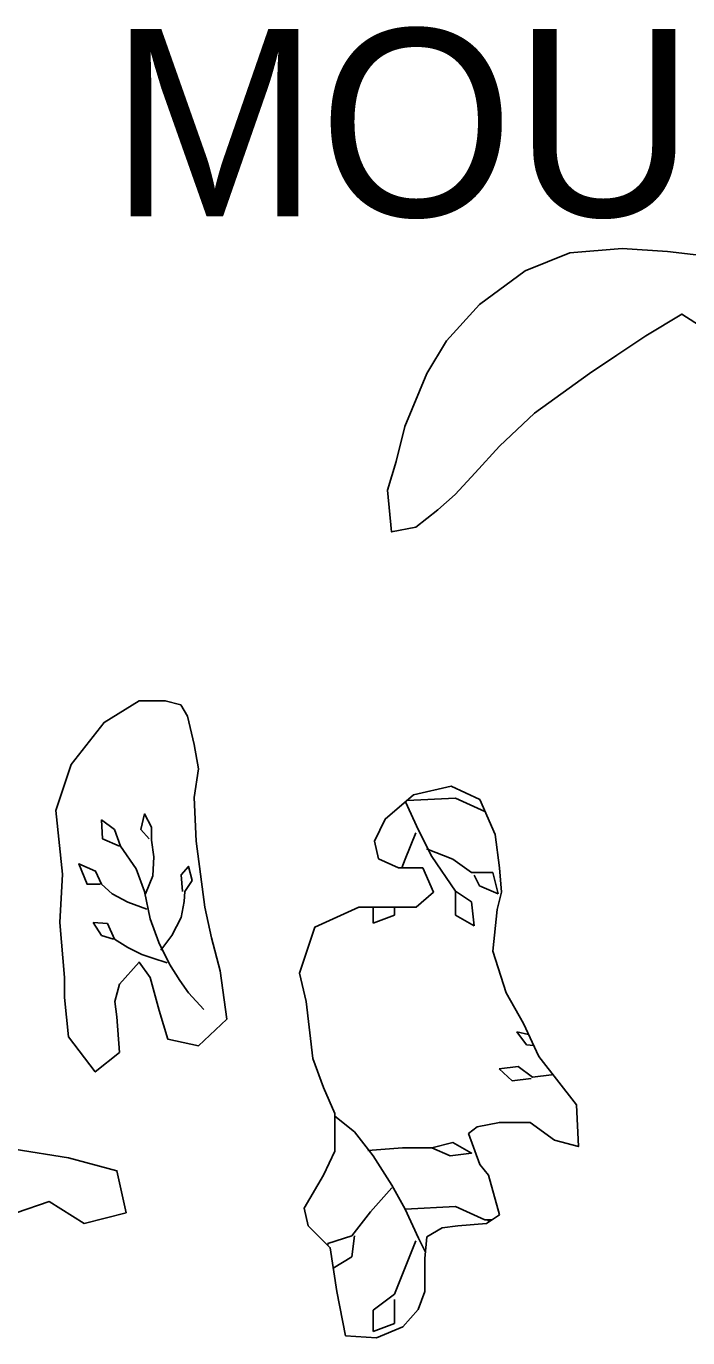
# Model space of a CAD drawing. Extents: x 380424 to 701066, y 1117407 to 1412949.
# Drawn here: x 484050 to 485638, y 1215924 to 1219072 of the extents above; entities that cross this region are included whole.
import ezdxf

# ---------------------------------------------------------------- set-up
doc = ezdxf.new("R2010")
doc.units = 0
for name, color, linetype in [('Islands', 7, 'Continuous'), ('Mangroves', 7, 'Continuous'), ('Triangulation Station Text', 7, 'Continuous')]:
    doc.layers.add(name, color=color, linetype=linetype)

msp = doc.modelspace()

# ---------------------------------------------------------------- linework, layer by layer
at = {"layer": 'Islands'}
msp.add_lwpolyline([(485712.7, 1218517.1), (485588.9, 1218531.4), (485480.7, 1218538.1), (485354.7, 1218528.1), (485247.6, 1218485.1), (485137.7, 1218404), (485058.7, 1218317), (485011.7, 1218238), (484958.7, 1218111), (484937.7, 1218027), (484916.7, 1217958), (484926.7, 1217858.1), (484984.7, 1217869.1), (485037.7, 1217911.1), (485079.7, 1217948.1), (485127.7, 1218000.1), (485185.7, 1218064.1), (485269.7, 1218143.1), (485401.7, 1218238.1), (485467.4, 1218282.4), (485536.8, 1218328.8), (485623.6, 1218380.9), (485866.6, 1218224.6)], dxfattribs=at)
for points in [[(484515.5, 1216804.7), (484494.5, 1216883.7), (484478.5, 1216957.7), (484457.5, 1217115.7), (484452.5, 1217220.7), (484463.5, 1217289.7), (484452.5, 1217347.7), (484436.5, 1217415.7), (484420.5, 1217442.7), (484383.5, 1217452.7), (484320.5, 1217452.7), (484236.5, 1217400.7), (484157.5, 1217299.7), (484120.5, 1217189.7), (484136.5, 1217036.7), (484130.5, 1216920.7), (484141.5, 1216788.7), (484141.5, 1216740.7), (484151.5, 1216645.7), (484215.5, 1216561.7), (484273.5, 1216608.7), (484267.5, 1216693.7), (484262.5, 1216730.7), (484273.5, 1216772.7), (484320.5, 1216825.7), (484347.5, 1216788.7), (484368.5, 1216709.7), (484389.5, 1216640.7), (484463.5, 1216624.7), (484531.5, 1216688.7)], [(484763.5, 1216524.7), (484737.5, 1216593.7), (484721.5, 1216730.7), (484705.5, 1216798.7), (484742.5, 1216909.7), (484848.5, 1216957.7), (484921.5, 1216957.7), (484985.5, 1216957.7), (485027.5, 1216993.7), (485001.5, 1217051.7), (484943.5, 1217051.7), (484895.5, 1217073.7), (484885.5, 1217115.7), (484911.5, 1217168.7), (484979.5, 1217226.7), (485069.5, 1217247.7), (485138.5, 1217215.7), (485175.5, 1217131.7), (485185.5, 1217051.7), (485190.5, 1216993.7), (485180.5, 1216951.7), (485169.5, 1216851.7), (485201.5, 1216751.7), (485243.5, 1216677.7), (485280.5, 1216598.7), (485370.5, 1216482.7), (485375.5, 1216382.7), (485317.5, 1216397.7), (485259.5, 1216440.7), (485185.5, 1216440.7), (485132.5, 1216429.7), (485111.5, 1216413.7), (485138.5, 1216339.7), (485159.5, 1216313.7), (485185.5, 1216218.7), (485154.5, 1216197.7), (485085.5, 1216192.7), (485048.5, 1216187.7), (485011.5, 1216165.7), (485006.5, 1216113.7), (485006.5, 1216034.7), (484990.5, 1215991.7), (484953.5, 1215949.7), (484890.5, 1215923.7), (484816.5, 1215928.7), (484795.5, 1216034.7), (484779.5, 1216139.7), (484726.5, 1216192.7), (484716.5, 1216234.7), (484763.5, 1216313.7), (484790.5, 1216371.7), (484790.5, 1216461.7)], [(484151.5, 1216355.7), (484020.5, 1216376.7), (483940.5, 1216350.7), (483888.5, 1216334.7), (483798.5, 1216292.7), (483745.5, 1216245.7), (483687.5, 1216181.7), (483703.5, 1216055.7), (483777.5, 1216044.7), (483882.5, 1216118.7), (483962.5, 1216176.7), (484025.5, 1216223.7), (484104.5, 1216250.7), (484188.5, 1216197.7), (484289.5, 1216223.7), (484267.5, 1216324.7)]]:
    msp.add_lwpolyline(points, close=True, dxfattribs=at)
at = {"layer": 'Mangroves'}
for points in [[(484960.3, 1217210.4), (484991.2, 1217142.5)], [(484963.3, 1217213), (485080.6, 1217219.1)], [(485080.6, 1217219.1), (485150.9, 1217187.2)], [(484261.7, 1217144), (484230.3, 1217166.9)], [(484230.3, 1217166.9), (484233.1, 1217121.1)], [(484336.1, 1216989.6), (484353.3, 1217032.5), (484356.1, 1217078.2), (484350.4, 1217118.3), (484350.4, 1217149.7), (484333.2, 1217181.2), (484324.7, 1217144), (484344.7, 1217121.1)], [(485150.9, 1217187.2), (485151.1, 1217187.2)], [(484276, 1217104), (484261.7, 1217144)], [(484984.8, 1217136.1), (484959.2, 1217072.2)], [(484991.2, 1217142.5), (485023.1, 1217078.6)], [(484233.1, 1217121.1), (484273.2, 1217104)], [(484313.2, 1217049.6), (484276, 1217104)], [(485010.3, 1217097.7), (485074.2, 1217072.2)], [(484959.2, 1217072.2), (484951, 1217051.7)], [(485023.1, 1217078.6), (485080.6, 1216995.5)], [(485074.2, 1217072.2), (485118.9, 1217040.2)], [(484339, 1216952.4), (484293.2, 1216969.5), (484256, 1216989.6), (484230.3, 1217012.4), (484216, 1217043.9), (484175.9, 1217061.1), (484195.9, 1217012.4), (484227.4, 1217012.4)], [(484333.2, 1216995.3), (484313.2, 1217049.6)], [(484373.1, 1216854.3), (484399, 1216889.4), (484421.9, 1216932.4), (484428.6, 1216971.1), (484430.5, 1216995.3), (484447.7, 1217021), (484439.1, 1217055.3), (484421.9, 1217035.3), (484424.8, 1216995.3)], [(485118.9, 1217040.2), (485170.1, 1217040.2)], [(485138.1, 1217008.3), (485125.3, 1217033.8)], [(485170.1, 1217040.2), (485182.8, 1216989.1)], [(485182.8, 1216989.1), (485138.1, 1217008.3)], [(484347.5, 1216929.5), (484333.2, 1216995.3)], [(485080.6, 1216995.5), (485118.9, 1216969.9)], [(485080.6, 1216938), (485080.6, 1216995.5)], [(485118.9, 1216969.9), (485125.3, 1216912.4)], [(484882.5, 1216957.7), (484882.5, 1216918.8)], [(484933.6, 1216938), (484933.6, 1216957.7)], [(484244.6, 1216918.1), (484210.2, 1216920.9)], [(484210.2, 1216920.9), (484230.3, 1216889.4)], [(484261.7, 1216880.9), (484244.6, 1216918.1)], [(484367.6, 1216872.3), (484347.5, 1216929.5)], [(484882.5, 1216918.8), (484933.6, 1216938)], [(485125.3, 1216912.4), (485080.6, 1216938)], [(484230.3, 1216889.4), (484258.9, 1216880.9)], [(484293.2, 1216860.8), (484261.7, 1216880.9)], [(484327.5, 1216843.7), (484293.2, 1216860.8)], [(484393.3, 1216820.8), (484367.6, 1216872.3)], [(484353.3, 1216835.1), (484327.5, 1216843.7)], [(484387.6, 1216823.7), (484353.3, 1216835.1)], [(484418.3, 1216781.5), (484393.3, 1216820.8)], [(484439.4, 1216751.4), (484418.3, 1216781.5)], [(484476.3, 1216712.1), (484439.4, 1216751.4)], [(485255.8, 1216651.4), (485227.6, 1216658)], [(485227.6, 1216658), (485250.5, 1216626.5)], [(485250.5, 1216626.5), (485268.1, 1216625.2)], [(485230.5, 1216575), (485184.7, 1216569.3)], [(485184.7, 1216569.3), (485216.2, 1216540.7)], [(485264.8, 1216549.3), (485230.5, 1216575)], [(485216.2, 1216540.7), (485261.9, 1216546.4)], [(485310.6, 1216555), (485264.8, 1216549.3)], [(485313.7, 1216555.9), (485310.6, 1216555)], [(484790.5, 1216455.9), (484837.8, 1216418)], [(484837.8, 1216418), (484882.5, 1216360.5)], [(484869.8, 1216373.3), (484952.8, 1216379.7), (485023.1, 1216379.7), (485074.2, 1216392.5), (485118.9, 1216366.9), (485067.8, 1216360.5), (485023.1, 1216379.7)], [(484882.5, 1216360.5), (484927.3, 1216290.3)], [(484927.3, 1216283.9), (484876.1, 1216226.4)], [(484927.3, 1216290.3), (484959.2, 1216232.7)], [(484876.1, 1216226.4), (484831.4, 1216168.8)], [(484959.2, 1216232.7), (485080.6, 1216239.1)], [(484959.2, 1216232.7), (484991.2, 1216162.5)], [(485080.6, 1216239.1), (485150.9, 1216207.2)], [(485150.9, 1216207.2), (485168.4, 1216207.2)], [(485161.4, 1216202.4), (485157.3, 1216207.2)], [(484831.4, 1216168.8), (484773.9, 1216149.7)], [(484831.4, 1216117.7), (484837.8, 1216168.8)], [(484984.8, 1216156.1), (484959.2, 1216092.2)], [(484991.2, 1216162.5), (485008, 1216128.9)], [(484773.9, 1216149.7), (484773.5, 1216145.7)], [(484786.9, 1216091), (484831.4, 1216117.7)], [(484959.2, 1216092.2), (484933.6, 1216028.3)], [(484933.6, 1216028.3), (484882.5, 1215989.9)], [(484933.6, 1215958), (484933.6, 1216015.5)], [(484882.5, 1215989.9), (484882.5, 1215938.8)], [(484882.5, 1215938.8), (484933.6, 1215958)]]:
    msp.add_lwpolyline(points, dxfattribs=at)

# ---------------------------------------------------------------- texts
at = {"layer": 'Triangulation Station Text'}
msp.add_text('MOUND', height=450, rotation=0.0003, dxfattribs=at).set_placement((484250.9, 1218615.2))

doc.saveas('drawing.dxf')
